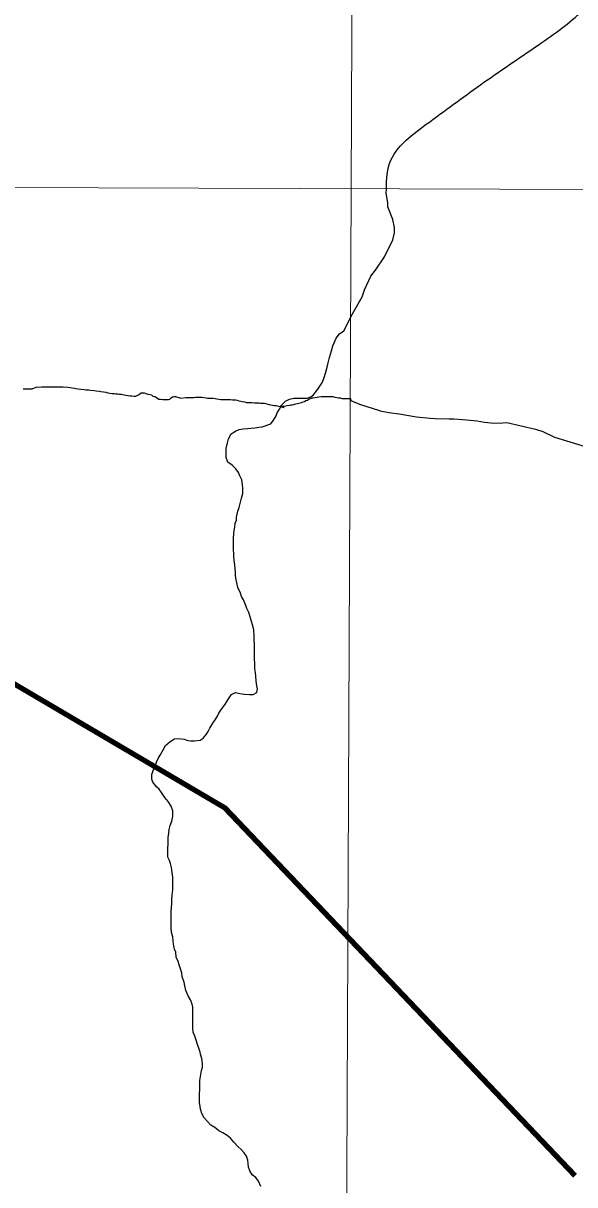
# Model space of a CAD drawing. Extents: x 553962 to 842807, y 8883888 to 9032388.
# Drawn here: x 659476 to 668185, y 8933785 to 8952120 of the extents above; entities that cross this region are included whole.
import ezdxf

# ---------------------------------------------------------------- set-up
doc = ezdxf.new("R2010")
doc.units = 0
doc.header["$LTSCALE"] = 200
for name, color, linetype, lineweight in [('1', 7, 'Continuous', 13), ('12', 7, 'Continuous', 25), ('24', 7, 'Continuous', 25), ('9', 7, 'Continuous', 90)]:
    doc.layers.add(name, color=color, linetype=linetype, lineweight=lineweight)

msp = doc.modelspace()

# ---------------------------------------------------------------- linework, layer by layer
at = {"layer": '1'}
msp.add_line((565315.3, 8949866.8), (791497.7, 8949052.2), dxfattribs=at)
msp.add_lwpolyline([(664968.2, 9023436.8), (664657.1, 8949509), (664397.1, 8890880.2)], dxfattribs=at)
at = {"layer": '12'}
msp.add_line((664642.2, 8946198.1), (664648, 8946164.2), dxfattribs=at)
for points in [[(659477.7, 8946351.3), (659498.3, 8946349.8), (659518.3, 8946349.7), (659563.3, 8946346.8), (659585.8, 8946346.7), (659618.3, 8946346.5), (659678.6, 8946376.1)], [(659678.6, 8946376.1), (659768.6, 8946383.1), (659803.7, 8946382.8), (659828.7, 8946382.7), (659886.2, 8946382.3), (659911.2, 8946382.1), (659968.7, 8946381.7), (660001.2, 8946381.5), (660073.8, 8946381), (660108.8, 8946380.8), (660178.7, 8946372.8), (660218.7, 8946367.6), (660283.7, 8946362.1), (660306.2, 8946354.5), (660346.1, 8946349.2), (660388.6, 8946343.9), (660441.1, 8946336), (660463.6, 8946333.4), (660511.1, 8946330.6), (660536.1, 8946327.9), (660598.5, 8946322.5), (660626, 8946319.8), (660678.5, 8946311.9), (660703.5, 8946309.3), (660746, 8946304), (660778.4, 8946293.8), (660813.4, 8946286), (660845.8, 8946278.3), (660880.8, 8946275.6), (660913.3, 8946275.3), (660940.8, 8946272.7), (660970.8, 8946272.4), (660993.3, 8946267.3), (661020.8, 8946264.6), (661045.8, 8946259.4), (661070.7, 8946251.8), (661098.2, 8946246.6), (661133.2, 8946241.3), (661165.7, 8946238.6), (661193.2, 8946235.9), (661228.2, 8946235.7), (661255.7, 8946235.5), (661285.8, 8946250.3), (661318.5, 8946270.2), (661338.6, 8946285), (661358.6, 8946287.4), (661388.6, 8946287.2), (661413.5, 8946274.5), (661446, 8946266.8), (661476, 8946261.6), (661500.9, 8946253.9), (661523.3, 8946231.2), (661553.2, 8946228.5), (661583.2, 8946213.3), (661618, 8946188.1), (661643, 8946187.9), (661683, 8946182.6), (661703, 8946182.5), (661730.5, 8946182.3), (661750.5, 8946182.2), (661770.5, 8946182), (661790.5, 8946186.9), (661810.7, 8946206.8), (661833.3, 8946221.7), (661853.4, 8946226.6), (661883.4, 8946226.3), (661963.2, 8946203.3)], [(661963.2, 8946203.3), (662043.3, 8946210.3), (662068.3, 8946210.1), (662095.8, 8946209.9), (662115.9, 8946209.8), (662170.9, 8946211.9), (662198.5, 8946216.8), (662246, 8946218.9), (662278.5, 8946218.7), (662298.5, 8946218.6), (662326, 8946213.4), (662365.9, 8946205.6), (662388.4, 8946203), (662420.9, 8946202.8), (662451, 8946202.6), (662473.4, 8946199.9), (662508.4, 8946194.7), (662535.9, 8946189.5), (662563.4, 8946184.3), (662598.3, 8946181.6), (662628.4, 8946181.4), (662655.9, 8946178.7), (662690.9, 8946178.5), (662723.4, 8946178.2), (662750.9, 8946178.1), (662783.4, 8946177.8), (662810.9, 8946177.7), (662833.4, 8946175), (662855.9, 8946169.8), (662878.3, 8946162.2), (662910.8, 8946152), (662933.3, 8946149.3), (662968.2, 8946144.1), (663003.2, 8946133.8), (663030.7, 8946131.1), (663058.2, 8946131), (663088.2, 8946130.8), (663128.2, 8946130.5), (663150.7, 8946127.8), (663198.2, 8946127.5), (663223.2, 8946124.9), (663253.2, 8946124.7), (663283.2, 8946124.5), (663360.6, 8946103.9)], [(663597.8, 8946054.8), (663535.5, 8946075.2), (663565.5, 8946075), (663585.5, 8946074.9), (663620.5, 8946079.7), (663643.1, 8946087), (663683.2, 8946091.8), (663703.2, 8946096.7), (663728.2, 8946099), (663758.3, 8946106.3), (663783.3, 8946111.1), (663808.4, 8946118.5), (663828.5, 8946123.4), (663848.5, 8946128.2), (663868.5, 8946133.1), (663898.6, 8946142.9), (663918.7, 8946147.8), (663938.8, 8946162.7), (663966.4, 8946172.5), (663989, 8946189.9), (664009.1, 8946194.8), (664036.7, 8946204.6), (664056.7, 8946209.5), (664086.8, 8946214.3), (664119.3, 8946216.6), (664144.3, 8946221.4), (664179.4, 8946228.7), (664199.4, 8946228.6), (664226.9, 8946228.4), (664246.9, 8946228.2), (664266.9, 8946228.1), (664287, 8946228), (664312, 8946227.8), (664332, 8946227.7), (664364.5, 8946227.5), (664396.9, 8946219.7), (664429.4, 8946214.5), (664456.9, 8946209.3), (664481.9, 8946206.7), (664511.8, 8946198.9), (664531.8, 8946198.8), (664561.8, 8946198.6), (664591.9, 8946198.4), (664619.4, 8946198.2), (664642.2, 8946198.1)], [(663360.6, 8946103.9), (663413, 8946093.6), (663438, 8946088.4), (663470.5, 8946085.7), (663597.8, 8946054.8)], [(664648, 8946164.2), (664788.5, 8946106.5), (665103.6, 8946005.6), (665109.8, 8946004.3)], [(665109.8, 8946004.3), (665247.8, 8945976), (665412.8, 8945953.7), (665687.2, 8945908.2), (665900.9, 8945888.2)], [(665900.9, 8945888.2), (665982.2, 8945880.6), (666202.6, 8945874.9)], [(666202.6, 8945874.9), (666275.7, 8945873), (666478.5, 8945857.2)], [(666478.5, 8945857.2), (666643.1, 8945844.4), (666761.4, 8945822.1), (666919.1, 8945806.1), (667051.8, 8945813.4)], [(667051.8, 8945813.4), (667113.8, 8945816.9), (667562.9, 8945712.1), (667679.5, 8945672.9), (667863.7, 8945588.3), (668351.7, 8945437.2), (668487.4, 8945403.3), (668487.6, 8945403.3)]]:
    msp.add_lwpolyline(points, dxfattribs=at)
at = {"layer": '24'}
for points in [[(664829.8, 8947803.3), (664867.6, 8947912.5), (664966.8, 8948127.8), (665039.6, 8948220.2), (665182.5, 8948431.5), (665314.9, 8948703.3), (665339.6, 8948809.3), (665338, 8948895), (665313.2, 8949024), (665234.2, 8949220.9), (665232.7, 8949279.6), (665225, 8949346.5), (665209.5, 8949437.1)], [(663068.8, 8945730.6), (663131.3, 8945735.3), (663198.9, 8945742.4), (663249, 8945749.7), (663384.3, 8945799), (663429.7, 8945856.3), (663470, 8945921.2), (663487.7, 8945971.1), (663523, 8946026), (663558.4, 8946098.4), (663618.7, 8946153.1), (663678.9, 8946185.3), (663749, 8946202.5), (663959.2, 8946201.4), (664019.3, 8946225.1), (664060.5, 8946254.5), (664092.8, 8946295.7), (664128.1, 8946345.7), (664157.6, 8946392.7), (664200.5, 8946455.3), (664234, 8946542.6), (664260.5, 8946630.8), (664274.2, 8946692.6), (664292, 8946760.1), (664309.9, 8946842.6), (664327.7, 8946897.5), (664345.4, 8946947.4), (664365.8, 8947027.4), (664386, 8947077.3), (664418.9, 8947147.2), (664471.8, 8947217), (664539.5, 8947266.7), (664677.1, 8947534.4), (664829.8, 8947803.3)], [(662794.6, 8943803), (662795.5, 8943990.7), (662800.8, 8944060.7), (662806.1, 8944113.2), (662816.3, 8944165.7), (662821.6, 8944230.7), (662841.9, 8944278.1), (662844.6, 8944325.7), (662867.6, 8944418.1), (662885.3, 8944475.6), (662905.7, 8944558), (662923.6, 8944625.5), (662943.9, 8944695.4), (662944.3, 8944780.5), (662939.5, 8944835.6), (662927.4, 8944910.7), (662895.2, 8944975.9), (662877.9, 8945028.6), (662833.1, 8945083.8), (662775.8, 8945141.7), (662706, 8945192.1), (662678.8, 8945264.8), (662679.1, 8945327.3), (662682, 8945407.3), (662699.9, 8945494.8), (662720.2, 8945562.3), (662760.6, 8945637.1), (662825.9, 8945681.8), (662883.5, 8945706.5), (662948.6, 8945716.2), (663016.2, 8945720.9), (663068.8, 8945730.6)], [(661583.1, 8940454), (661608.4, 8940513.9), (661636.2, 8940563.8), (661684.1, 8940648.6), (661724.5, 8940718.5), (661794.8, 8940780.7), (661867.6, 8940825.3), (661920.1, 8940827.6), (662020.2, 8940819.5), (662075.1, 8940799.2), (662125.1, 8940791.5), (662180.2, 8940791.2), (662272.8, 8940800.7), (662315.5, 8940833), (662370.8, 8940895.3), (662396.1, 8940937.7), (662421.3, 8940990.1), (662471.7, 8941069.9), (662507, 8941122.3), (662544.8, 8941179.6), (662565, 8941229.6), (662595.3, 8941274.4), (662625.5, 8941314.3), (662660.7, 8941361.7), (662688.5, 8941404.1), (662726.3, 8941473.9), (662766.6, 8941526.3), (662829.3, 8941553.5), (662896.8, 8941540.6), (662969.3, 8941530.2), (663049.3, 8941524.8), (663106.8, 8941524.5), (663166.2, 8941557.2), (663177.3, 8941611.7), (663167.5, 8941661.8), (663155.4, 8941736.9), (663148.2, 8941817.1), (663143.5, 8941867.1), (663133.7, 8941927.2), (663131.6, 8942007.3), (663129.5, 8942092.4), (663130.5, 8942310.1), (663123.4, 8942397.7), (663121.1, 8942447.7), (663116.6, 8942545.3), (663096.9, 8942623), (663069.8, 8942713.2), (663052.6, 8942768.3), (663037.8, 8942820.9), (663008.1, 8942881.2), (662990.8, 8942928.8), (662953.6, 8943019.1), (662923.9, 8943071.8), (662906.6, 8943124.4), (662864.5, 8943214.7), (662854.7, 8943264.8), (662840, 8943334.9), (662830.3, 8943402.5), (662825.6, 8943455.1), (662820.8, 8943502.6), (662816.1, 8943572.7), (662808.9, 8943637.8), (662804.2, 8943700.4), (662799.4, 8943750.4), (662794.6, 8943803)], [(661761.8, 8939000.7), (661762.8, 8939267), (661773.1, 8939337), (661780.9, 8939392), (661798.7, 8939457), (661821.5, 8939521.9), (661839.4, 8939601.9), (661839.8, 8939689.5), (661812.6, 8939759.7), (661762.9, 8939832.5), (661710.7, 8939897.8), (661661, 8939978.2), (661621.2, 8940028.4), (661586.3, 8940063.6), (661524.1, 8940141.5), (661506.8, 8940189.1), (661509.7, 8940261.7), (661530, 8940321.6), (661565.4, 8940401.5), (661583.1, 8940454)], [(661940.2, 8937257.2), (661921.3, 8937309.4), (661891.6, 8937377.1), (661884.5, 8937454.7), (661867.2, 8937504.8), (661850, 8937585), (661842.8, 8937635.1), (661838.1, 8937700.2), (661818.4, 8937767.8), (661813.7, 8937847.9), (661814.9, 8938103.2), (661817.6, 8938150.7), (661820.5, 8938228.3), (661823.2, 8938275.8), (661828.6, 8938358.3), (661836.5, 8938440.9), (661837.4, 8938638.6), (661830.3, 8938716.2), (661815.6, 8938791.3), (661803.4, 8938856.4), (661786.1, 8938901.6), (661761.3, 8938954.2), (661761.8, 8939000.7)], [(662269, 8935879), (662260.1, 8935911.3), (662230.5, 8935996.6), (662213.3, 8936054.2), (662186.1, 8936131.9), (662158.9, 8936194.6), (662154.1, 8936254.7), (662155.7, 8936587.5), (662143.4, 8936635.1), (662116.2, 8936705.3), (662081.5, 8936768.1), (662044.3, 8936850.8), (662029.6, 8936926), (662017.4, 8936983.6), (661987.8, 8937066.3), (661980.6, 8937131.4), (661965.8, 8937179), (661940.2, 8937257.2)], [(662278.1, 8934978.8), (662271.1, 8935027.9), (662261.3, 8935080.5), (662262.9, 8935433.3), (662280.9, 8935523.3), (662293.7, 8935590.8), (662306.4, 8935643.3), (662306.7, 8935698.4), (662297.1, 8935778.5), (662277.4, 8935848.7), (662269, 8935879)], [(663047.1, 8934021.1), (663034.8, 8934060.5), (663027.5, 8934120.6), (663020.3, 8934175.7), (663003, 8934235.8), (662963.2, 8934288.6), (662920.9, 8934333.8), (662866.1, 8934389.2), (662801.4, 8934459.6), (662746.6, 8934519.9), (662696.8, 8934562.7), (662626.9, 8934603.1), (662567, 8934636), (662499.7, 8934688.9), (662439.8, 8934726.7), (662390, 8934779.5), (662332.8, 8934842.4), (662298, 8934907.6), (662280.8, 8934960.3), (662278.1, 8934978.8)], [(663089.3, 8933942.6), (663052, 8934005.3), (663047.1, 8934021.1)], [(663226, 8933756.7), (663191.4, 8933839.4), (663146.6, 8933897.2), (663089.3, 8933942.6)]]:
    msp.add_lwpolyline(points, dxfattribs=at)
msp.add_spline([(665209.5, 8949437.1), (665261.8, 8949907.3), (665888.8, 8950560.5), (666750.9, 8951187.5), (667665.3, 8951814.5), (668344.5, 8952363.1), (668788.7, 8952911.7), (669180.6, 8953564.9), (669154.4, 8954270.2), (669755.3, 8954662.1), (670486.8, 8955027.9), (671218.3, 8955785.5), (671166.1, 8956360.3), (671531.8, 8956726), (671479.6, 8956987.3), (670957.1, 8957405.3), (670695.8, 8957849.4), (671139.9, 8958502.5), (671845.3, 8959207.9), (672394, 8958789.9), (673047.1, 8959234), (673465.1, 8959834.9), (673177.7, 8960461.9), (673987.6, 8960749.3), (675163.2, 8960879.9), (676103.7, 8960906.1), (677253.2, 8961428.6), (677697.4, 8961559.2), (678115.4, 8962133.9), (678611.8, 8962369.1), (678820.8, 8962919.9), (679291, 8963704.1), (679918, 8964226.8), (679944.1, 8964697.3), (679709, 8965272.3), (679291, 8966004.2), (678115.4, 8966945.2)], degree=3, dxfattribs=at)
at = {"layer": '9'}
msp.add_lwpolyline([(645793.1, 8949290.9), (653495.4, 8947850), (659002.1, 8941889), (662654, 8939737.7), (668185.2, 8933928.8)], dxfattribs=at)
msp.add_spline([(637260.6, 8972975.8), (641524.5, 8971056.2), (652526.1, 8965412.7), (653164.3, 8965062.8), (670790.5, 8953770.1), (686194, 8943929.9), (696283.3, 8937647.1)], degree=3, dxfattribs=at)

doc.saveas('drawing.dxf')
